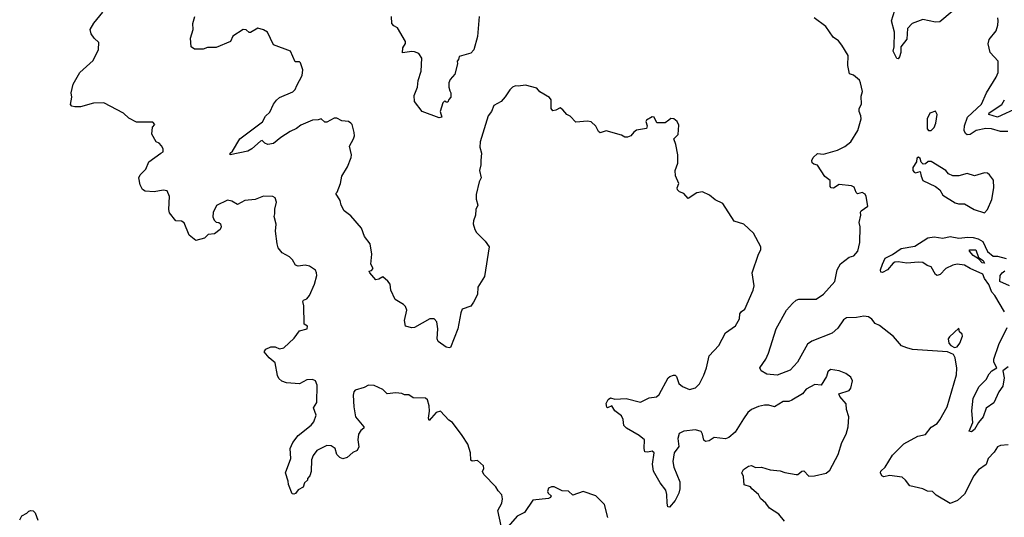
# Model space of a CAD drawing. Extents: x 2293139 to 2515392, y 824115 to 1006937.
# Tile 319 of 417: x 2391961 to 2398802, y 988627 to 992083. Entities that reach past the tile are written whole.
import ezdxf

# ---------------------------------------------------------------- set-up
doc = ezdxf.new("R2010")
doc.units = 0

msp = doc.modelspace()

# ---------------------------------------------------------------- linework, layer by layer
at = {"layer": '0CON10XD'}
for points in [[(2398439.5, 992140.5), (2398355, 992067.1), (2398325, 992065.6), (2398235, 992083.8), (2398160.9, 992055), (2398128.7, 992021.3), (2398125, 991946.7), (2398084.2, 991895), (2398083.8, 991855), (2398075, 991824.2), (2398065, 991810.8), (2398055, 991814), (2398030.3, 991865), (2398037.2, 991895), (2398039.7, 991995), (2398018.1, 992075), (2398041.3, 992148.7)], [(2395305, 988567.5), (2395283.3, 988675), (2395310, 988725), (2395316, 988755), (2395311.7, 988781.7), (2395285, 988810), (2395269.3, 988839.3), (2395186.7, 988925), (2395177.5, 988945), (2395186.7, 988965), (2395182.5, 988985), (2395141.7, 989021.7), (2395105, 989017.5), (2395095, 989022.5), (2395094, 989075), (2395073.9, 989133.9), (2395035.8, 989195.8), (2394967.5, 989285), (2394942.3, 989302.3), (2394883.6, 989363.6), (2394855, 989353.8), (2394805, 989300), (2394800.6, 989315), (2394807.2, 989362.8), (2394805, 989400), (2394793.6, 989443.6), (2394780, 989455), (2394695, 989457.5), (2394665, 989477.5), (2394635, 989477.5), (2394615, 989487.5), (2394575, 989490), (2394515, 989483.3), (2394483.6, 989513.6), (2394423, 989543), (2394385, 989543.3), (2394355, 989528.8), (2394291.4, 989508.6), (2394282.3, 989497.7), (2394278.8, 989475), (2394282, 989395), (2394293.1, 989325), (2394352.5, 989255), (2394352.5, 989245), (2394330.5, 989229.5), (2394315.9, 989204.1), (2394310, 989165), (2394317.5, 989115), (2394305, 989090), (2394275, 989077.5), (2394235, 989042.5), (2394205, 989032.5), (2394185, 989042.5), (2394163.6, 989063.6), (2394153.3, 989105), (2394125, 989123.3), (2394094.2, 989125.8), (2394025, 989091.2), (2393998.8, 989055), (2393987.5, 989025), (2393986.7, 988945), (2393976.2, 988913.8), (2393960, 988895), (2393960, 988885), (2393940, 988865), (2393930, 988835), (2393895, 988817.5), (2393877.7, 988792.3), (2393865, 988786.7), (2393855, 988790), (2393827.5, 988855), (2393827, 988877), (2393807.5, 988935), (2393843.8, 989035), (2393840, 989105), (2393858.8, 989145), (2393896, 989195), (2393985, 989267.5), (2394005, 989290.8), (2394019.6, 989335), (2394002.7, 989387.3), (2394025, 989423.3), (2394028.5, 989545), (2394015, 989573.3), (2393995, 989583.3), (2393955, 989581.2), (2393905, 989554), (2393815, 989560.8), (2393782.3, 989572.3), (2393761.2, 989591.2), (2393751.2, 989611.2), (2393735, 989700), (2393693.3, 989733.3), (2393660, 989775), (2393670, 989795), (2393705, 989810), (2393735, 989810), (2393765, 989796.7), (2393795, 989803.3), (2393868.3, 989871.7), (2393905, 989922.5), (2393957.5, 989935), (2393960, 989955), (2393938.3, 989968.3), (2393934, 990095), (2393927.5, 990125), (2393932.5, 990135), (2393955, 990144), (2393975, 990166.2), (2394009.4, 990245), (2394024.2, 990305), (2394023.8, 990325), (2394015, 990342.5), (2393975, 990370), (2393945, 990377.5), (2393895, 990370), (2393878, 990378), (2393856.2, 990415), (2393835.7, 990435.7), (2393785, 990463.3), (2393757.7, 990497.7), (2393749.2, 990525), (2393738.9, 990615), (2393742.7, 990662.7), (2393730, 990715), (2393733.8, 990735), (2393734.1, 990765.9), (2393746.2, 990815), (2393736.7, 990845), (2393720, 990855), (2393655, 990856.7), (2393596.1, 990833.9), (2393525, 990825.8), (2393475, 990798), (2393435, 990821.2), (2393405, 990828.8), (2393328.3, 990791.7), (2393305, 990742.5), (2393303.3, 990713.3), (2393311.3, 990691.3), (2393325, 990676.2), (2393345, 990673.8), (2393356, 990665), (2393360, 990645), (2393353.3, 990625), (2393315, 990596.2), (2393269.5, 990590.5), (2393243.8, 990566.2), (2393185, 990550), (2393138.8, 990585), (2393102.7, 990672.7), (2393085, 990683.8), (2393046.4, 990686.4), (2393001.7, 990741.7), (2392996.2, 990765), (2393002, 990855), (2392985, 990893.3), (2392958.3, 990898.3), (2392895, 990886), (2392831.4, 990891.4), (2392813.6, 990903.6), (2392796.7, 990935), (2392787.5, 990985), (2392797.5, 991005), (2392836.7, 991045), (2392857.5, 991095), (2392942.5, 991155), (2392957.5, 991165), (2392957.5, 991185), (2392947, 991207), (2392930, 991225), (2392910, 991235), (2392878.3, 991288.3), (2392883, 991337), (2392900, 991355), (2392885, 991370), (2392771.2, 991371.2), (2392719.5, 991399.5), (2392682.7, 991432.7), (2392545, 991505.8), (2392473.6, 991503.6), (2392383.6, 991476.4), (2392345, 991476.7), (2392323, 991483), (2392313.6, 991493.6), (2392323.8, 991545), (2392318.8, 991575), (2392331.2, 991635), (2392378, 991715), (2392470.5, 991799.5), (2392508.6, 991875), (2392510.8, 991925), (2392478.8, 991955), (2392457.5, 991985), (2392450, 992015), (2392475, 992057.5), (2392538, 992135)], [(2394285, 991300), (2394271.2, 991355), (2394261.2, 991365), (2394244.3, 991375.7), (2394199.1, 991379.1), (2394165, 991399.4), (2394145, 991398.6), (2394095, 991370.8), (2394081.7, 991371.7), (2394055, 991393.8), (2394035, 991386), (2393995.8, 991384.2), (2393915, 991349.2), (2393885, 991326.9), (2393839.2, 991305), (2393774.5, 991265.5), (2393725, 991223.1), (2393685, 991215.8), (2393664.2, 991224.2), (2393645, 991242.5), (2393635, 991240), (2393573.8, 991185), (2393545, 991168.8), (2393422.9, 991142.9), (2393424, 991155), (2393440.5, 991169.5), (2393489.2, 991255), (2393647.5, 991372.5), (2393668.3, 991411.7), (2393699.4, 991440.6), (2393725, 991496.2), (2393745, 991523.8), (2393765, 991541.2), (2393858.8, 991581.2), (2393875, 991597.5), (2393886.2, 991626.2), (2393924.4, 991695), (2393927.3, 991735), (2393912.5, 991782.5), (2393905, 991790), (2393875, 991790), (2393842.5, 991865), (2393725, 991907.5), (2393682.5, 991995), (2393655, 992013.3), (2393615, 992023.8), (2393565, 991994), (2393555, 991993.8), (2393535, 992011.2), (2393512.5, 992015), (2393441.7, 991968.3), (2393425, 991930), (2393325, 991890), (2393265, 991890), (2393235, 991877.5), (2393175, 991877.5), (2393152.5, 991895), (2393146.7, 991955), (2393166.2, 992015), (2393163.3, 992055), (2393176.7, 992105)], [(2395152.9, 992105), (2395142.2, 991965), (2395116.4, 991873.6), (2395095, 991849.2), (2395013.3, 991826.7), (2395010, 991805), (2395000, 991795), (2395002.5, 991775), (2394983.3, 991705), (2394951.7, 991668.3), (2394943.3, 991645), (2394943.3, 991615), (2394948.3, 991588.3), (2394957.5, 991575), (2394957.5, 991545), (2394941.7, 991528.3), (2394935, 991510), (2394925, 991510), (2394915, 991520), (2394900, 991505), (2394883.3, 991445), (2394893.3, 991405), (2394875, 991400), (2394756.2, 991445), (2394703.8, 991515), (2394701.2, 991555), (2394724.2, 991615), (2394730.2, 991659.8), (2394750, 991725), (2394754.4, 991815), (2394735, 991846.7), (2394705, 991860), (2394685, 991862.5), (2394621.7, 991851.7), (2394623, 991887), (2394641.7, 991918.3), (2394641.7, 991931.7), (2394586.7, 992025), (2394559.5, 992039.5), (2394546, 992055), (2394544, 992105)], [(2398829.5, 989130.5), (2398775, 989126.2), (2398755, 989116.7), (2398730.8, 989079.2), (2398690, 989035), (2398675, 988993.8), (2398622.8, 988957.2), (2398590.8, 988915), (2398525, 988787.5), (2398476.1, 988743.9), (2398425, 988723.3), (2398329.5, 988779.5), (2398303.8, 988806.2), (2398268.8, 988808.8), (2398235, 988824), (2398145.8, 988845.8), (2398115.5, 988885.5), (2398092.5, 988905), (2398005, 988917.1), (2397965, 988908.8), (2397950, 988915), (2397941.2, 988935), (2397945, 988946.7), (2397973.3, 988975), (2398025, 989058.8), (2398103.6, 989136.4), (2398200.6, 989189.4), (2398255, 989202.1), (2398295, 989252.9), (2398335, 989278.8), (2398355, 989304), (2398405.5, 989395), (2398470, 989615), (2398473, 989663), (2398460, 989735), (2398448.3, 989758.3), (2398406.4, 989776.4), (2398165, 989792.5), (2398125, 989802.5), (2398088.3, 989818.3), (2398032.3, 989882.3), (2397935, 989958.8), (2397905, 989973.3), (2397882.7, 990002.7), (2397858.8, 990018.8), (2397825, 990024.2), (2397775.3, 990014.7), (2397705, 990012.2), (2397685, 989997.8), (2397645, 989941.2), (2397605.6, 989905), (2397465, 989850.9), (2397435, 989830), (2397366, 989705), (2397315, 989649.2), (2397225, 989614.2), (2397151.3, 989621.3), (2397113.1, 989643.1), (2397103.8, 989665), (2397146.2, 989725), (2397164.2, 989765.8), (2397216, 989935), (2397288.1, 990065), (2397329.6, 990110.4), (2397355.7, 990134.3), (2397375, 990140.8), (2397495, 990142.5), (2397545, 990177.3), (2397624.4, 990265), (2397641.9, 990345), (2397663, 990387), (2397725, 990434), (2397757.6, 990442.4), (2397784.4, 990475), (2397797.8, 990535), (2397800, 990645), (2397793.3, 990675), (2397806.1, 990723.9), (2397803.6, 990746.4), (2397807.5, 990755), (2397853, 990787), (2397842.5, 990855), (2397835, 990870), (2397815, 990882.5), (2397783, 990873), (2397773, 990883), (2397759.3, 990919.3), (2397739.3, 990929.3), (2397655, 990937.5), (2397615, 990912.5), (2397600, 990915), (2397592.5, 990925), (2397592.5, 990965), (2397555, 990992.5), (2397503, 991073), (2397478.3, 991078.3), (2397467.5, 991087.5), (2397463.8, 991105), (2397473.3, 991125), (2397505, 991152.5), (2397545, 991147.5), (2397643.9, 991176.1), (2397695, 991202), (2397736.2, 991235), (2397785, 991312.5), (2397806.7, 991395), (2397806.2, 991415), (2397793.3, 991445), (2397793.3, 991465), (2397810, 991495), (2397808.3, 991551.7), (2397816.7, 991585), (2397804, 991645), (2397795, 991663.3), (2397755, 991696.7), (2397726.7, 991706.7), (2397714.3, 991765), (2397718, 991835), (2397673.8, 991905), (2397650, 991935), (2397612.3, 991962.3), (2397561.2, 992035), (2397481.2, 992095)], [(2398826.6, 991306.6), (2398775, 991306.2), (2398713.8, 991325), (2398673.1, 991326.9), (2398606.1, 991313.9), (2398565, 991285.6), (2398545, 991282.2), (2398531.3, 991291.3), (2398522.8, 991312.8), (2398524.4, 991345.6), (2398545.5, 991404.5), (2398643.1, 991495), (2398678.5, 991575), (2398746.3, 991683.6), (2398758.8, 991715), (2398758.6, 991795), (2398704.2, 991855), (2398689.4, 991915), (2398697.8, 991945), (2398744.6, 992005.4), (2398758.2, 992045), (2398760, 992075), (2398756.1, 992096.1)], [(2397275, 988600), (2397235, 988648.8), (2397170.5, 988690.5), (2397145.9, 988725.9), (2397108.3, 988758.3), (2397093.3, 988785), (2397047.5, 988825), (2397039.3, 988839.3), (2396995, 988852.5), (2396989.3, 988909.3), (2396977.5, 988935), (2396990.7, 988959.3), (2397025, 988982.5), (2397045, 988987.5), (2397073.6, 988973.6), (2397115, 988973.8), (2397175, 988956.2), (2397245, 988950), (2397277, 988937), (2397355, 988923.8), (2397367.5, 988925), (2397395, 988946.2), (2397408.3, 988948.3), (2397445, 988913.3), (2397483.6, 988913.6), (2397565, 988933.8), (2397590, 988955), (2397646.6, 989063.4), (2397672.5, 989145), (2397702.9, 989205), (2397718.1, 989255), (2397722.5, 989325), (2397706, 989375), (2397704.2, 989415), (2397660, 989465), (2397652.5, 989485), (2397725, 989507.5), (2397735, 989522.5), (2397747.5, 989575), (2397735, 989600), (2397700, 989625), (2397655, 989643.3), (2397595, 989652.5), (2397575, 989637.5), (2397566.7, 989605), (2397530, 989545), (2397485, 989548.8), (2397425, 989517.5), (2397400, 989485), (2397325, 989441.2), (2397305, 989431.2), (2397265, 989430.8), (2397205, 989394), (2397165, 989406.2), (2397135, 989406), (2397095, 989397.1), (2397045, 989375.7), (2397019.2, 989355), (2396990.6, 989309.4), (2396932.7, 989217.3), (2396888.8, 989181.2), (2396865, 989171.2), (2396785, 989182), (2396752.4, 989157.6), (2396725, 989152), (2396715, 989163.3), (2396705.5, 989205), (2396695, 989222), (2396655.9, 989234.1), (2396575, 989224.2), (2396542.1, 989207.9), (2396532.9, 989175), (2396541.7, 989118.3), (2396508.5, 989075), (2396499.1, 989015), (2396505.4, 988975), (2396547.8, 988872.2), (2396546.5, 988825), (2396541.1, 988795), (2396515, 988743.3), (2396475, 988697.5), (2396465, 988700), (2396458.8, 988725), (2396457.8, 988785), (2396449.4, 988815), (2396410.6, 988865), (2396365, 988947.5), (2396356.8, 988995), (2396369.5, 989075), (2396355, 989085.5), (2396325, 989078.1), (2396305, 989081.2), (2396298.9, 989105), (2396301.1, 989165), (2396265, 989194), (2396178, 989245), (2396158.8, 989265), (2396153.3, 989305), (2396141.2, 989331.2), (2396097, 989367), (2396075, 989400), (2396045, 989387.5), (2396040.7, 989390.7), (2396036.4, 989416.4), (2396048.8, 989445), (2396065, 989456.2), (2396096.4, 989446.4), (2396175, 989450.9), (2396275, 989425.8), (2396335, 989457.1), (2396385, 989464.3), (2396405, 989480), (2396466.7, 989595), (2396477.5, 989605), (2396503.6, 989613.6), (2396515, 989613.3), (2396523.3, 989605), (2396541.2, 989555), (2396566.7, 989535), (2396615, 989514.5), (2396656, 989525), (2396685, 989553.8), (2396715, 989614), (2396733.8, 989665), (2396751.3, 989748.7), (2396819.1, 989820.9), (2396865, 989906.7), (2396934.1, 989955.9), (2396962, 990005), (2396965, 990040), (2396975, 990056.7), (2396998.3, 990071.7), (2397057.5, 990205), (2397063.8, 990235), (2397050.6, 990325), (2397094.2, 990455), (2397110, 990485), (2397111.2, 990505), (2397059.1, 990599.1), (2396992.1, 990662.1), (2396925, 990683.8), (2396846.6, 990806.6), (2396791.9, 990831.9), (2396753.6, 990863.6), (2396706.1, 990886.1), (2396665, 990880), (2396605, 990840), (2396576.4, 990876.4), (2396545, 990887.5), (2396531.7, 990901.7), (2396530, 990915), (2396540, 990945), (2396517.7, 990997.7), (2396514, 991035), (2396533.8, 991085), (2396532.5, 991145), (2396520.8, 991215), (2396506.7, 991255), (2396536.2, 991285), (2396540.7, 991350.7), (2396530, 991375), (2396505, 991393.8), (2396485, 991396), (2396470, 991385), (2396445, 991366.7), (2396387, 991367), (2396370, 991405), (2396355, 991408.8), (2396316.7, 991385), (2396311.2, 991375), (2396320, 991345), (2396315, 991327.5), (2396247.5, 991315), (2396228.3, 991301.7), (2396207.5, 991275), (2396183, 991267), (2396165, 991267.5), (2396141.7, 991281.7), (2396035, 991311.2), (2395995, 991296.7), (2395983.3, 991305), (2395963.9, 991343.9), (2395932.5, 991372.5), (2395905, 991376.7), (2395825, 991370), (2395785, 991412.5), (2395762.5, 991425), (2395735, 991457.5), (2395715, 991470), (2395685, 991453.3), (2395665, 991450), (2395653.3, 991465), (2395652.5, 991525), (2395643, 991543), (2395575, 991582.5), (2395555, 991606.7), (2395475, 991628.8), (2395425, 991620), (2395405, 991622.5), (2395385, 991613.3), (2395366.2, 991595), (2395335, 991546.2), (2395305, 991513.8), (2395255, 991487.5), (2395238, 991445), (2395215.7, 991414.3), (2395160, 991235), (2395158.3, 991198.3), (2395170, 991155), (2395164.2, 991105), (2395165.9, 991074.1), (2395156.7, 991035), (2395167.5, 990985), (2395153, 990957), (2395131.7, 990868.3), (2395131.4, 990835), (2395144, 990795), (2395129.4, 990765), (2395128.6, 990725), (2395112.9, 990685), (2395112, 990665), (2395122, 990625), (2395134.2, 990605), (2395194, 990545), (2395222.5, 990505), (2395190.2, 990299.8), (2395144.7, 990225.3), (2395141.8, 990175), (2395115, 990120), (2395095, 990093.3), (2395035, 990073.3), (2395025, 990047.5), (2395005.3, 989935), (2394953.1, 989806.9), (2394945, 989802.7), (2394925, 989808.2), (2394867.9, 989847.9), (2394862, 989865), (2394865.4, 989935.4), (2394858.8, 989985), (2394840, 990005), (2394810, 990005), (2394705, 989944), (2394685, 989942), (2394642.5, 989955), (2394633.9, 989993.9), (2394650, 990065), (2394640.7, 990090.7), (2394627.5, 990105), (2394570, 990140), (2394540, 990205), (2394533.8, 990245), (2394517.7, 990267.7), (2394485, 990297.5), (2394455, 990280), (2394435, 990276.7), (2394392.5, 990325), (2394390, 990335), (2394405, 990340), (2394416.7, 990355), (2394400, 990385), (2394408, 990455), (2394396, 990525), (2394356.6, 990576.6), (2394336, 990635), (2394261.2, 990721.2), (2394215.9, 990755.9), (2394193.6, 990793.6), (2394187.7, 990827.7), (2394157.5, 990875), (2394166.7, 990885), (2394188.8, 990945), (2394198.8, 990995), (2394238.3, 991061.7), (2394264, 991125), (2394265.6, 991145), (2394252.9, 991205), (2394280.8, 991255), (2394286.9, 991275), (2394285, 991300)], [(2398895, 991471.3), (2398755, 991405.2), (2398694.5, 991425), (2398696.9, 991435), (2398785, 991493.8), (2398804.2, 991525)], [(2398295, 991313.3), (2398313.8, 991335), (2398325.8, 991365), (2398336.2, 991425), (2398325, 991447.5), (2398285, 991432.5), (2398266.7, 991395), (2398266.7, 991325), (2398275, 991313.3), (2398295, 991313.3)], [(2398665, 990742), (2398685.6, 990765), (2398715, 990833.3), (2398729.2, 990915), (2398727, 990967), (2398700, 991005), (2398685.6, 991015.6), (2398665, 991020), (2398595, 990997.5), (2398545, 991013.8), (2398485, 990997.1), (2398445, 990999.2), (2398415, 991011.2), (2398395.6, 991035.6), (2398295, 991097.5), (2398273, 991097), (2398255, 991082.5), (2398238.3, 991078.3), (2398223.3, 991093.3), (2398218.3, 991118.3), (2398205, 991127.5), (2398195, 991120), (2398192.5, 991095), (2398167.5, 991055), (2398167.5, 991035), (2398175, 991022.5), (2398185, 991020), (2398218.3, 991028.3), (2398223.3, 990995), (2398236.1, 990966.1), (2398323.6, 990923.6), (2398355, 990900), (2398375, 990863.8), (2398460.3, 990810.3), (2398483, 990803), (2398525, 990804), (2398593.3, 990765), (2398665, 990742)], [(2398804.3, 990054.3), (2398736.1, 990166.1), (2398715, 990190.6), (2398695, 990242.5), (2398665.5, 990285.5), (2398653.8, 990315), (2398565, 990354), (2398525, 990378.8), (2398475, 990385.8), (2398445, 990378.6), (2398395, 990354.4), (2398356.6, 990313.4), (2398335, 990305.7), (2398323.7, 990313.7), (2398295, 990367.3), (2398265, 990376.4), (2398235, 990395.4), (2398205, 990399.3), (2398125, 990391.6), (2398065, 990400.4), (2398042.5, 990397.5), (2398029.1, 990390.9), (2397991.2, 990345), (2397955, 990326.7), (2397945, 990330), (2397942.9, 990345), (2397955.6, 990384.4), (2397975, 990425.6), (2398025, 990452), (2398085, 990494.2), (2398181.1, 990508.9), (2398271.8, 990568.2), (2398314.6, 990575.4), (2398375, 990566.2), (2398425, 990577.5), (2398485.6, 990564.4), (2398547.7, 990572.3), (2398585, 990569.4), (2398620, 990560), (2398651.8, 990541.8), (2398685, 990473.1), (2398725, 990440.8), (2398755, 990440), (2398815, 990424.4)], [(2398665, 990392.5), (2398648.9, 990395), (2398621.7, 990421.7), (2398585, 990444.8), (2398561.2, 990475), (2398560, 990485), (2398605, 990484.2), (2398621.7, 990431.7), (2398655, 990409.6), (2398665, 990392.5)], [(2398837.7, 990235), (2398771.7, 990265), (2398773.6, 990305), (2398787.8, 990325), (2398805, 990338.6)], [(2398455, 989806.7), (2398475, 989810), (2398493.3, 989835), (2398512.5, 989885), (2398508.3, 989898.3), (2398490, 989915), (2398485, 989940), (2398420.7, 989879.3), (2398412.5, 989865), (2398417.5, 989835), (2398430.7, 989820.7), (2398455, 989806.7)], [(2398828.8, 989671.2), (2398792.5, 989645), (2398800, 989595), (2398791.9, 989538.1), (2398765, 989497.3), (2398728.4, 989421.6), (2398676.7, 989385), (2398655.4, 989325), (2398622.3, 989285), (2398595, 989235.6), (2398575, 989221.2), (2398557.5, 989225), (2398583.3, 989285), (2398575.4, 989365), (2398585.3, 989454.7), (2398627.7, 989535), (2398675, 989583.5), (2398697.7, 989622.3), (2398715, 989643.9), (2398750, 989665), (2398728.5, 989705), (2398728.3, 989725), (2398763.1, 989826.9), (2398821, 989945)], [(2396046.2, 988625), (2396023.3, 988715), (2395965, 988776), (2395875, 988806.7), (2395805, 988780), (2395775, 988807.5), (2395730.7, 988810.7), (2395675, 988837.5), (2395655, 988837.5), (2395635, 988830), (2395627.5, 988805), (2395632.5, 988795), (2395652.5, 988775), (2395650, 988765), (2395635, 988757.5), (2395525, 988746.7), (2395469.3, 988660.7), (2395417.5, 988635), (2395355, 988563.3)], [(2391960.7, 988609.3), (2391975, 988637.5), (2392010, 988655), (2392025, 988670), (2392037, 988673), (2392055, 988672.5), (2392068.8, 988658.8), (2392086.4, 988606.4)]]:
    msp.add_lwpolyline(points, dxfattribs=at)

doc.saveas('drawing.dxf')
